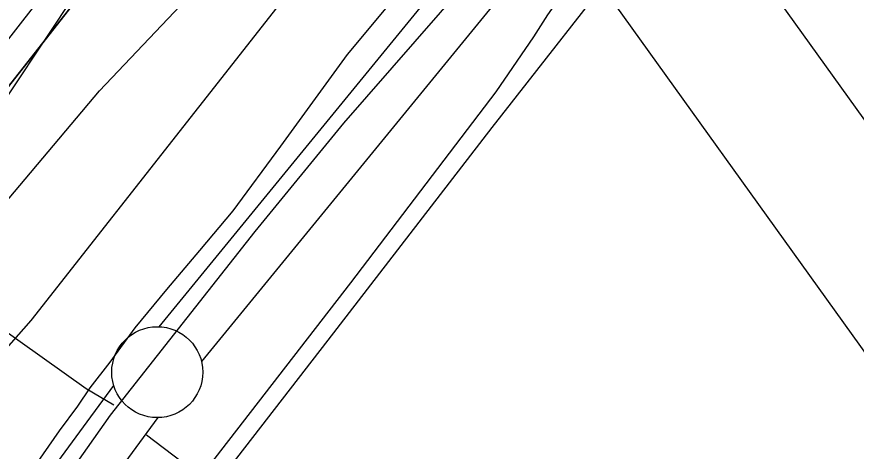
# Model space of a CAD drawing. Extents: x 3677843 to 3715951, y 511991 to 537744.
# Drawn here: x 3683599 to 3684060.4, y 519472.4 to 519711.1 of the extents above; entities that cross this region are included whole.
import ezdxf

# ---------------------------------------------------------------- set-up
doc = ezdxf.new("R2010")
doc.units = 0
for name, color, linetype in [('V-BLDG-OTLN', 7, 'Continuous'), ('V-FLOD-BASE', 7, 'Continuous'), ('V-LEVE-TOET', 7, 'Continuous'), ('V-RIVR-EDGE', 7, 'Continuous'), ('V-RIVR-FERY', 7, 'Continuous'), ('V-SITE-OTLN', 7, 'Continuous'), ('V-SITE-VEGE', 7, 'Continuous'), ('V-SURV-LINE', 7, 'Continuous'), ('V-TOPO-DPTH', 7, 'Continuous'), ('V-TOPO-MINR', 7, 'Continuous'), ('V-TOPO-WATR', 7, 'Continuous'), ('V-UTIL-LINE', 7, 'Continuous')]:
    doc.layers.add(name, color=color, linetype=linetype)

msp = doc.modelspace()

# ---------------------------------------------------------------- linework, layer by layer
at = {"layer": 'V-BLDG-OTLN'}
msp.add_lwpolyline([(3683927.89, 519717.94), (3683988.2, 519761.28), (3684220.95, 519437.38), (3684160.65, 519394.04)], close=True, dxfattribs=at)
at = {"layer": 'V-FLOD-BASE'}
msp.add_lwpolyline([(3683381.54, 519170.16), (3683403.75, 519172.48), (3683418.31, 519178.47), (3683431.69, 519192.53), (3683449.97, 519220.3), (3683464.99, 519240.81), (3683491.77, 519272.57), (3683525.87, 519317.21), (3683589.63, 519406.1), (3683650.56, 519492.18), (3683730.11, 519593.12), (3683778.8, 519652.62), (3683844.52, 519728.19), (3683902.18, 519805.01)], dxfattribs=at)
at = {"layer": 'V-LEVE-TOET'}
for points in [[(3683489.53, 519163.39), (3683497.89, 519179.65), (3683547.49, 519259.73), (3683637.64, 519383.22), (3683696.06, 519453.17), (3683782.53, 519564.96), (3683862.5, 519669.93), (3683883.22, 519700.1), (3683890.94, 519712.17), (3683899.47, 519724.64), (3683931.94, 519766.06), (3683986.75, 519837.64), (3684033.38, 519886.67), (3684061.76, 519916.8), (3684073.91, 519926.83), (3684084.85, 519935.66)], [(3683607.87, 519462.57), (3683622.52, 519483.63), (3683632.62, 519497.09), (3683639.25, 519507.11), (3683650.4, 519521.26), (3683663.99, 519540.25), (3683681.41, 519561.3), (3683699.52, 519582.69), (3683717.97, 519604.43), (3683744.11, 519639.99), (3683780.71, 519690.4), (3683819.37, 519736.98)]]:
    msp.add_lwpolyline(points, dxfattribs=at)
at = {"layer": 'V-RIVR-EDGE'}
msp.add_lwpolyline([(3683281.55, 519254.87), (3683329.12, 519314.18), (3683431.49, 519440), (3683498.33, 519523.88), (3683577.87, 519643.75), (3683632.1, 519725.26), (3683692.88, 519786.34), (3683762.7, 519860.01), (3683803.06, 519913.34), (3683830.14, 519941.49), (3683872.82, 519964.19), (3683912.55, 520007.32), (3683936.11, 520068.5), (3683978.34, 520149.43), (3684010.25, 520188.38), (3684114.35, 520288.37), (3684184.16, 520354.84), (3684214.9, 520407.59), (3684229.44, 520460.98), (3684277.61, 520516.69), (3684326.37, 520572.4)], dxfattribs=at)
at = {"layer": 'V-RIVR-FERY'}
msp.add_spline([(3683395.61, 529471.33), (3683521.93, 529210.06), (3683605.12, 528969.74), (3683680.85, 528445.16), (3683751.52, 527893.72), (3683927.94, 527005.71), (3684042.37, 526379.7), (3684112.21, 525834.62), (3684119.19, 525226.82), (3684092.52, 524348.19), (3684041.56, 523650.59), (3683951.37, 522948.56), (3683790.83, 522287.09), (3683653.77, 521935.75), (3683329.65, 521213.56), (3682839.7, 520457.29), (3682512.55, 519997.79), (3682286.16, 519635.95), (3682113.49, 519264.01), (3682089.81, 519186.3)], degree=3, dxfattribs=at)
at = {"layer": 'V-SITE-OTLN'}
msp.add_lwpolyline([(3683662.17, 519393.91), (3683770.09, 519533.41), (3683860.27, 519650.21), (3683939.35, 519751.26), (3683998.49, 519829.62), (3684058.34, 519900.99), (3684088.6, 519930.61), (3684099.29, 519938.65), (3684115.14, 519950.34), (3684141.34, 519973.73), (3684189.7, 520025.32), (3684207.05, 520043.24), (3684215.16, 520049.45), (3684227.7, 520058.58), (3684240.24, 520069.18), (3684248.72, 520076.85), (3684265.04, 520109.11), (3684300.91, 520161.86), (3684362.26, 520240.58), (3684441.72, 520341.99), (3684513.73, 520422.49)], dxfattribs=at)
at = {"layer": 'V-SITE-VEGE'}
msp.add_lwpolyline([(3683883.19, 519896.07), (3683606.79, 519544.2), (3683472.82, 519392.29), (3683418.97, 519336.19), (3683405.21, 519332.13), (3683399.75, 519339.03), (3683405.32, 519355.49), (3683499.39, 519495.22), (3683587.82, 519603.37), (3683644.46, 519670.44), (3683730.06, 519760.73), (3683801.88, 519842.85), (3683839.16, 519883.91), (3683861.27, 519911.29), (3683869.55, 519919.49)], close=True, dxfattribs=at)
at = {"layer": 'V-SURV-LINE'}
for points in [[(3683677.22, 519540.75), (3683998.86, 519933.91)], [(3684022.09, 519914.93), (3683700.45, 519521.76)], [(3683416.89, 519187.9), (3683652.28, 519508.57)], [(3683676.45, 519490.81), (3683441.07, 519170.14)]]:
    msp.add_lwpolyline(points, dxfattribs=at)
msp.add_circle((3683676.19, 519515.8), 25, dxfattribs=at)
at = {"layer": 'V-TOPO-DPTH'}
msp.add_lwpolyline([(3684318.7, 520619.39), (3684245.87, 520511.95), (3684242.14, 520506.55), (3684238.34, 520501.2), (3684234.44, 520495.91), (3684230.48, 520490.68), (3684056.71, 520265.49), (3683966.05, 520148.32), (3683875.17, 520031.31), (3683783.98, 519914.55), (3683692.58, 519797.95), (3683553.24, 519620.69), (3683531.25, 519592.92), (3683509.14, 519565.25), (3683486.84, 519537.74), (3683464.41, 519510.33), (3683441.83, 519483.04), (3683419.16, 519455.83), (3683396.38, 519428.71), (3683373.51, 519401.67), (3683308.89, 519325.59)], dxfattribs=at)
at = {"layer": 'V-TOPO-MINR'}
msp.add_lwpolyline([(3683290.09, 519325.56), (3683332.1, 519375.08), (3683373.79, 519424.88), (3683415.27, 519474.85), (3683455.8, 519524.02), (3683476.74, 519549.64), (3683497.53, 519575.37), (3683518.11, 519601.27), (3683538.54, 519627.29), (3684185.81, 520458.91), (3684192.48, 520467.62), (3684199.05, 520476.42), (3684205.47, 520485.32), (3684211.79, 520494.29), (3684217.97, 520503.37), (3684224.05, 520512.5), (3684230, 520521.73), (3684235.85, 520531.02)], dxfattribs=at)
at = {"layer": 'V-TOPO-WATR'}
msp.add_lwpolyline([(3683308.89, 519325.59), (3683373.51, 519401.67), (3683396.38, 519428.71), (3683419.16, 519455.83), (3683441.83, 519483.04), (3683464.41, 519510.33), (3683486.84, 519537.74), (3683509.14, 519565.25), (3683531.25, 519592.92), (3683553.24, 519620.69), (3683692.58, 519797.95), (3683783.98, 519914.55), (3683875.17, 520031.31), (3683966.05, 520148.32), (3684056.71, 520265.49), (3684230.48, 520490.68), (3684234.44, 520495.91), (3684238.34, 520501.2), (3684242.14, 520506.55), (3684245.87, 520511.95), (3684318.7, 520619.39)], dxfattribs=at)
at = {"layer": 'V-UTIL-LINE'}
for points in [[(3683652.35, 519497.65), (3683637.21, 519506.73), (3683514.74, 519593.63)], [(3683670.3, 519481.44), (3683727.5, 519438.02), (3683767.96, 519467.24), (3683903.27, 519283.52), (3683936.36, 519257.28), (3683933.99, 519257.29), (3683956.65, 519232.99), (3684033.44, 519115.95), (3684032.02, 519115.01), (3683989.67, 519086.26), (3684040.56, 519012.02)]]:
    msp.add_lwpolyline(points, dxfattribs=at)

doc.saveas('drawing.dxf')
